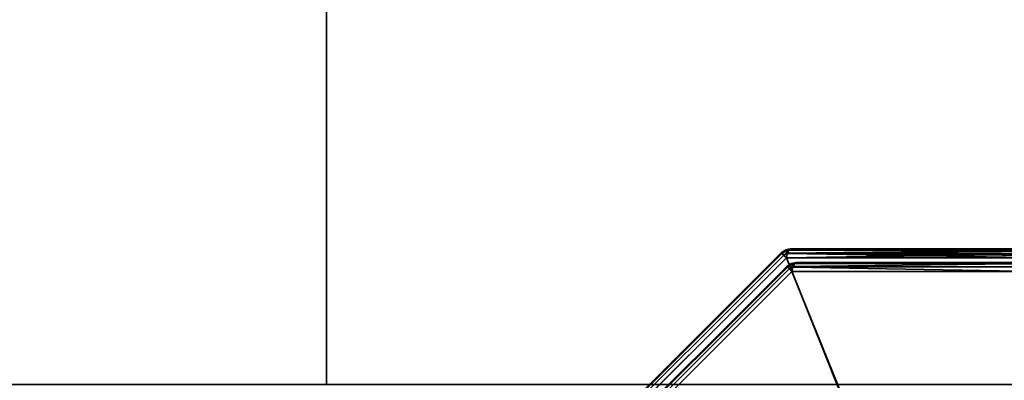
# Model space of a CAD drawing. Header units: millimetres. Extents: x -603 to 3703, y -115 to 249.
# Tile 476 of 656: x 969 to 1020, y -13 to 6. Entities that reach past the tile are written whole.
import ezdxf

# ---------------------------------------------------------------- set-up
doc = ezdxf.new("R2010")
doc.units = ezdxf.units.MM
doc.layers.add('152', color=7, linetype='Continuous', true_color=0xffffff)

# ---------------------------------------------------------------- blocks, each defined once
blk = doc.blocks.new('UG_SURFACE_002')
at = {"layer": '152', "color": 252, "linetype": 'Continuous', "lineweight": 35}
for points in [[(835, -13.4, -8.75), (835, 230.4, -8.75), (985, 230.4, -8.75), (985, -13.4, -8.75)], [(2165, -13.4, 2212.25), (2165, 230.4, 2212.25), (835, 230.4, 2212.25), (835, -13.4, 2212.25)], [(985, -13.4, -8.75), (985, 230.4, -8.75), (985, 230.4, 2062.25), (985, -13.4, 2062.25)], [(985, -13.4, 2062.25), (985, 230.4, 2062.25), (2015, 230.4, 2062.25), (2015, -13.4, 2062.25)]]:
    blk.add_3dface(points, dxfattribs=at)
blk = doc.blocks.new('UG_SURFACE_159')
at = {"layer": '152', "color": 252, "linetype": 'Continuous', "lineweight": 35}
for points in [[(998.596, -16.637, 1161.986), (1008.637, -6.596, 1161.986), (1008.605, -6.564, 1161.739), (998.564, -16.605, 1161.739)], [(1008.637, -6.596, 1014.514), (998.596, -16.637, 1014.514), (998.564, -16.605, 1014.761), (1008.605, -6.564, 1014.761)], [(1008.605, -6.564, 1161.739), (1008.605, -6.564, 1014.761), (998.564, -16.605, 1014.761), (998.564, -16.605, 1161.739)], [(1008.637, -6.596, 1161.987), (1008.637, -6.596, 1161.986), (998.596, -16.637, 1161.986), (998.596, -16.637, 1161.987)], [(998.596, -16.637, 1161.987), (998.688, -16.729, 1162.201), (1008.729, -6.688, 1162.201), (1008.637, -6.596, 1161.987)], [(1008.637, -6.596, 1014.513), (1008.729, -6.688, 1014.299), (998.688, -16.729, 1014.299), (998.596, -16.637, 1014.513)], [(998.596, -16.637, 1014.513), (998.596, -16.637, 1014.514), (1008.637, -6.596, 1014.514), (1008.637, -6.596, 1014.513)], [(1008.832, -6.413, 1161.739), (1008.605, -6.564, 1161.739), (1008.637, -6.596, 1161.986), (1008.851, -6.454, 1161.987)], [(1008.832, -6.413, 1161.739), (1008.832, -6.413, 1014.761), (1008.605, -6.564, 1014.761), (1008.605, -6.564, 1161.739)], [(1008.851, -6.454, 1014.513), (1008.637, -6.596, 1014.514), (1008.605, -6.564, 1014.761), (1008.832, -6.413, 1014.761)], [(1008.901, -6.575, 1162.204), (1008.851, -6.454, 1161.987), (1008.637, -6.596, 1161.987), (1008.729, -6.688, 1162.201)], [(1008.637, -6.596, 1161.986), (1008.637, -6.596, 1161.987), (1008.851, -6.454, 1161.987)], [(1008.851, -6.454, 1014.513), (1008.637, -6.596, 1014.513), (1008.637, -6.596, 1014.514)], [(1008.729, -6.688, 1014.299), (1008.637, -6.596, 1014.513), (1008.851, -6.454, 1014.513), (1008.901, -6.575, 1014.296)], [(1008.729, -6.688, 1162.201), (1008.73, -6.689, 1162.204), (1008.901, -6.575, 1162.204)], [(1008.901, -6.575, 1014.296), (1008.73, -6.689, 1014.296), (1008.729, -6.688, 1014.299)], [(1008.916, -6.6, 1162.229), (1008.901, -6.575, 1162.204), (1008.73, -6.689, 1162.204)], [(1008.73, -6.689, 1014.296), (1008.901, -6.575, 1014.296), (1008.916, -6.6, 1014.271)], [(1008.73, -6.689, 1162.204), (1008.868, -6.827, 1162.357), (1008.916, -6.6, 1162.229)], [(1008.916, -6.6, 1014.271), (1008.868, -6.827, 1014.143), (1008.73, -6.689, 1014.296)], [(1008.851, -6.454, 1161.987), (1008.834, -6.412, 1161.739), (1008.832, -6.413, 1161.739)], [(1008.834, -6.412, 1014.761), (1008.832, -6.413, 1014.761), (1008.832, -6.413, 1161.739), (1008.834, -6.412, 1161.739)], [(1008.832, -6.413, 1014.761), (1008.834, -6.412, 1014.761), (1008.851, -6.454, 1014.513)], [(1009.007, -6.414, 1161.987), (1009.1, -6.359, 1161.739), (1008.834, -6.412, 1161.739)], [(1008.834, -6.412, 1161.739), (1009.1, -6.359, 1161.739), (1009.1, -6.359, 1014.761), (1008.834, -6.412, 1014.761)], [(1008.834, -6.412, 1014.761), (1009.1, -6.359, 1014.761), (1009.007, -6.414, 1014.513)], [(1008.834, -6.412, 1161.739), (1008.851, -6.454, 1161.987), (1009.007, -6.414, 1161.987)], [(1009.007, -6.414, 1014.513), (1008.851, -6.454, 1014.513), (1008.834, -6.412, 1014.761)], [(1009.001, -6.417, 1162.001), (1009.007, -6.414, 1161.987), (1008.851, -6.454, 1161.987)], [(1008.851, -6.454, 1014.513), (1009.007, -6.414, 1014.513), (1009.001, -6.417, 1014.499)], [(1008.926, -6.57, 1162.202), (1009.001, -6.417, 1162.001), (1008.851, -6.454, 1161.987)], [(1008.851, -6.454, 1014.513), (1009.001, -6.417, 1014.499), (1008.926, -6.57, 1014.298)], [(1008.851, -6.454, 1161.987), (1008.901, -6.575, 1162.204), (1008.926, -6.57, 1162.202)], [(1008.926, -6.57, 1014.298), (1008.901, -6.575, 1014.296), (1008.851, -6.454, 1014.513)], [(1008.868, -6.827, 1014.143), (1008.916, -6.6, 1014.271), (1022.278, -6.59, 1009.266)], [(1022.278, -6.59, 1009.266), (1022.294, -6.627, 1009.212), (1008.868, -6.827, 1014.143)], [(1008.916, -6.6, 1162.229), (1008.868, -6.827, 1162.357), (1022.332, -6.827, 1167.419)], [(1022.294, -6.627, 1009.212), (1022.332, -6.827, 1009.081), (1008.868, -6.827, 1014.143)], [(1008.919, -6.582, 1162.219), (1008.926, -6.57, 1162.202), (1008.901, -6.575, 1162.204)], [(1008.901, -6.575, 1014.296), (1008.926, -6.57, 1014.298), (1008.919, -6.582, 1014.281)], [(1008.901, -6.575, 1162.204), (1008.916, -6.6, 1162.229), (1008.919, -6.582, 1162.219)], [(1008.919, -6.582, 1014.281), (1008.916, -6.6, 1014.271), (1008.901, -6.575, 1014.296)], [(1022.276, -6.594, 1167.228), (1008.919, -6.582, 1162.219), (1008.916, -6.6, 1162.229)], [(1008.916, -6.6, 1014.271), (1008.919, -6.582, 1014.281), (1022.278, -6.59, 1009.266)], [(1008.916, -6.6, 1162.229), (1022.31, -6.693, 1167.343), (1022.276, -6.594, 1167.228)], [(1008.916, -6.6, 1162.229), (1022.332, -6.827, 1167.419), (1022.31, -6.693, 1167.343)], [(1008.919, -6.582, 1014.281), (1008.926, -6.57, 1014.298), (1022.198, -6.424, 1009.54)], [(1022.198, -6.424, 1009.54), (1022.21, -6.432, 1009.499), (1008.919, -6.582, 1014.281)], [(1022.21, -6.432, 1009.499), (1022.278, -6.59, 1009.266), (1008.919, -6.582, 1014.281)], [(1008.926, -6.57, 1162.202), (1008.919, -6.582, 1162.219), (1022.276, -6.594, 1167.228)], [(1022.196, -6.433, 1166.955), (1009.001, -6.417, 1162.001), (1008.926, -6.57, 1162.202)], [(1008.926, -6.57, 1014.298), (1009.001, -6.417, 1014.499), (1022.198, -6.424, 1009.54)], [(1008.926, -6.57, 1162.202), (1022.236, -6.475, 1167.09), (1022.196, -6.433, 1166.955)], [(1008.926, -6.57, 1162.202), (1022.276, -6.594, 1167.228), (1022.236, -6.475, 1167.09)], [(1009.001, -6.417, 1014.499), (1009.007, -6.414, 1014.513), (1022.1, -6.359, 1009.873)], [(1022.1, -6.359, 1009.873), (1022.198, -6.424, 1009.54), (1009.001, -6.417, 1014.499)], [(1009.007, -6.414, 1161.987), (1009.001, -6.417, 1162.001), (1022.196, -6.433, 1166.955)], [(1009.007, -6.414, 1161.987), (1022.131, -6.364, 1166.732), (1022.1, -6.359, 1166.627)], [(1022.1, -6.359, 1166.627), (1009.1, -6.359, 1161.739), (1009.007, -6.414, 1161.987)], [(1009.007, -6.414, 1014.513), (1009.1, -6.359, 1014.761), (1022.1, -6.359, 1009.873)], [(1009.007, -6.414, 1161.987), (1022.196, -6.433, 1166.955), (1022.131, -6.364, 1166.732)], [(1022.1, -6.359, 1166.627), (1022.1, -6.359, 1009.873), (1009.1, -6.359, 1014.761), (1009.1, -6.359, 1161.739)], [(1008.73, -6.689, 1162.204), (1008.729, -6.688, 1162.201), (998.688, -16.729, 1162.201), (998.689, -16.73, 1162.204)], [(998.689, -16.73, 1014.296), (998.688, -16.729, 1014.299), (1008.729, -6.688, 1014.299), (1008.73, -6.689, 1014.296)], [(998.689, -16.73, 1162.204), (998.827, -16.868, 1162.357), (1008.868, -6.827, 1162.357), (1008.73, -6.689, 1162.204)], [(1008.73, -6.689, 1014.296), (1008.868, -6.827, 1014.143), (998.827, -16.868, 1014.143), (998.689, -16.73, 1014.296)], [(1008.868, -6.827, 1162.357), (998.827, -16.868, 1162.357), (998.827, -30.332, 1167.419), (1018.252, -30.332, 1174.723)], [(1018.252, -30.332, 1001.777), (998.827, -30.332, 1009.081), (998.827, -16.868, 1014.143), (1008.868, -6.827, 1014.143)], [(1018.252, -30.332, 1174.723), (1022.332, -26.252, 1174.723), (1022.332, -6.827, 1167.419), (1008.868, -6.827, 1162.357)], [(1008.868, -6.827, 1014.143), (1022.332, -6.827, 1009.081), (1022.332, -26.252, 1001.777), (1018.252, -30.332, 1001.777)], [(1009.122, -7.113, 1015.182), (1009.122, -7.113, 1161.318), (1008.895, -7.264, 1161.318), (1008.895, -7.264, 1015.182)], [(1009.141, -7.154, 1014.933), (1009.122, -7.113, 1015.182), (1008.895, -7.264, 1015.182), (1008.927, -7.296, 1014.935)], [(1009.141, -7.154, 1161.567), (1008.927, -7.296, 1161.565), (1008.895, -7.264, 1161.318), (1009.122, -7.113, 1161.318)], [(1009.191, -7.275, 1014.717), (1009.141, -7.154, 1014.933), (1008.927, -7.296, 1014.933), (1009.019, -7.388, 1014.72)], [(1008.927, -7.296, 1014.935), (1008.927, -7.296, 1014.933), (1009.141, -7.154, 1014.933)], [(1009.141, -7.154, 1161.567), (1008.927, -7.296, 1161.567), (1008.927, -7.296, 1161.565)], [(1009.019, -7.388, 1161.78), (1008.927, -7.296, 1161.567), (1009.141, -7.154, 1161.567), (1009.191, -7.275, 1161.783)], [(1009.123, -7.112, 1161.318), (1009.122, -7.113, 1161.318), (1009.122, -7.113, 1015.182), (1009.123, -7.112, 1015.182)], [(1009.141, -7.154, 1014.933), (1009.123, -7.112, 1015.182), (1009.122, -7.113, 1015.182)], [(1009.122, -7.113, 1161.318), (1009.123, -7.112, 1161.318), (1009.141, -7.154, 1161.567)], [(1009.123, -7.112, 1015.182), (1009.39, -7.059, 1015.182), (1009.39, -7.059, 1161.318), (1009.123, -7.112, 1161.318)], [(1009.297, -7.114, 1014.934), (1009.39, -7.059, 1015.182), (1009.123, -7.112, 1015.182)], [(1009.123, -7.112, 1161.318), (1009.39, -7.059, 1161.318), (1009.297, -7.114, 1161.566)], [(1009.123, -7.112, 1015.182), (1009.141, -7.154, 1014.933), (1009.297, -7.114, 1014.934)], [(1009.297, -7.114, 1161.566), (1009.141, -7.154, 1161.567), (1009.123, -7.112, 1161.318)], [(1009.291, -7.117, 1014.92), (1009.297, -7.114, 1014.934), (1009.141, -7.154, 1014.933)], [(1009.141, -7.154, 1161.567), (1009.297, -7.114, 1161.566), (1009.291, -7.117, 1161.58)], [(1009.216, -7.27, 1014.719), (1009.291, -7.117, 1014.92), (1009.141, -7.154, 1014.933)], [(1009.141, -7.154, 1161.567), (1009.291, -7.117, 1161.58), (1009.216, -7.27, 1161.782)], [(1009.141, -7.154, 1014.933), (1009.191, -7.275, 1014.717), (1009.216, -7.27, 1014.719)], [(1009.216, -7.27, 1161.782), (1009.191, -7.275, 1161.783), (1009.141, -7.154, 1161.567)], [(1022.002, -7.117, 1166.359), (1021.92, -7.282, 1166.577), (1009.21, -7.282, 1161.798), (1009.216, -7.27, 1161.782)], [(1009.216, -7.27, 1161.782), (1009.291, -7.117, 1161.58), (1022.002, -7.117, 1166.359)], [(1021.92, -7.282, 1009.923), (1022.002, -7.117, 1010.141), (1009.291, -7.117, 1014.92), (1009.216, -7.27, 1014.719)], [(1022.1, -7.059, 1166.097), (1022.002, -7.117, 1166.359), (1009.291, -7.117, 1161.58), (1009.297, -7.114, 1161.566)], [(1009.297, -7.114, 1014.934), (1009.291, -7.117, 1014.92), (1022.002, -7.117, 1010.141)], [(1009.297, -7.114, 1161.566), (1009.39, -7.059, 1161.318), (1022.1, -7.059, 1166.097)], [(1022.002, -7.117, 1010.141), (1022.1, -7.059, 1010.403), (1009.39, -7.059, 1015.182), (1009.297, -7.114, 1014.934)], [(1022.1, -7.059, 1166.097), (1009.39, -7.059, 1161.318), (1009.39, -7.059, 1015.182), (1022.1, -7.059, 1010.403)], [(999.296, -16.927, 1014.935), (1008.927, -7.296, 1014.935), (1008.895, -7.264, 1015.182), (999.264, -16.895, 1015.182)], [(1008.895, -7.264, 1161.318), (999.264, -16.895, 1161.318), (999.264, -16.895, 1015.182), (1008.895, -7.264, 1015.182)], [(1008.927, -7.296, 1161.565), (999.296, -16.927, 1161.565), (999.264, -16.895, 1161.318), (1008.895, -7.264, 1161.318)], [(1008.927, -7.296, 1014.933), (1008.927, -7.296, 1014.935), (999.296, -16.927, 1014.935), (999.296, -16.927, 1014.933)], [(999.296, -16.927, 1014.933), (999.388, -17.019, 1014.72), (1009.019, -7.388, 1014.72), (1008.927, -7.296, 1014.933)], [(1008.927, -7.296, 1161.567), (1009.019, -7.388, 1161.78), (999.388, -17.019, 1161.78), (999.296, -16.927, 1161.567)], [(999.296, -16.927, 1161.567), (999.296, -16.927, 1161.565), (1008.927, -7.296, 1161.565), (1008.927, -7.296, 1161.567)], [(1009.02, -7.389, 1014.717), (1009.019, -7.388, 1014.72), (999.388, -17.019, 1014.72), (999.389, -17.02, 1014.717)], [(999.389, -17.02, 1161.783), (999.388, -17.019, 1161.78), (1009.019, -7.388, 1161.78), (1009.02, -7.389, 1161.783)], [(999.389, -17.02, 1014.717), (999.527, -17.157, 1014.564), (1009.157, -7.527, 1014.564), (1009.02, -7.389, 1014.717)], [(1009.02, -7.389, 1161.783), (1009.157, -7.527, 1161.936), (999.527, -17.157, 1161.936), (999.389, -17.02, 1161.783)], [(1018.485, -30.565, 1174.105), (999.527, -29.868, 1166.715), (999.527, -17.157, 1161.936), (1009.157, -7.527, 1161.936)], [(1022.565, -26.485, 1002.395), (1021.868, -7.527, 1009.785), (1009.157, -7.527, 1014.564), (999.527, -17.157, 1014.564)], [(1009.019, -7.388, 1014.72), (1009.02, -7.389, 1014.717), (1009.191, -7.275, 1014.717)], [(1009.191, -7.275, 1161.783), (1009.02, -7.389, 1161.783), (1009.019, -7.388, 1161.78)], [(1009.206, -7.3, 1014.692), (1009.191, -7.275, 1014.717), (1009.02, -7.389, 1014.717)], [(1009.02, -7.389, 1161.783), (1009.191, -7.275, 1161.783), (1009.206, -7.3, 1161.808)], [(1009.02, -7.389, 1014.717), (1009.157, -7.527, 1014.564), (1009.206, -7.3, 1014.692)], [(1009.206, -7.3, 1161.808), (1009.157, -7.527, 1161.936), (1009.02, -7.389, 1161.783)], [(1021.92, -7.282, 1166.577), (1021.868, -7.527, 1166.715), (1009.157, -7.527, 1161.936), (1009.206, -7.3, 1161.808)], [(1009.206, -7.3, 1014.692), (1009.157, -7.527, 1014.564), (1021.868, -7.527, 1009.785)], [(1009.157, -7.527, 1161.936), (1021.868, -7.527, 1166.715), (1022.565, -26.485, 1174.105), (1018.485, -30.565, 1174.105)], [(1009.21, -7.282, 1014.702), (1009.216, -7.27, 1014.719), (1009.191, -7.275, 1014.717)], [(1009.191, -7.275, 1161.783), (1009.216, -7.27, 1161.782), (1009.21, -7.282, 1161.798)], [(1009.191, -7.275, 1014.717), (1009.206, -7.3, 1014.692), (1009.21, -7.282, 1014.702)], [(1009.21, -7.282, 1161.798), (1009.206, -7.3, 1161.808), (1009.191, -7.275, 1161.783)], [(1009.206, -7.3, 1161.808), (1009.21, -7.282, 1161.798), (1021.92, -7.282, 1166.577)], [(1021.868, -7.527, 1009.785), (1021.92, -7.282, 1009.923), (1009.21, -7.282, 1014.702), (1009.206, -7.3, 1014.692)], [(1009.216, -7.27, 1014.719), (1009.21, -7.282, 1014.702), (1021.92, -7.282, 1009.923)]]:
    blk.add_3dface(points, dxfattribs=at)
blk = doc.blocks.new('UG_SURFACE_160')
at = {"layer": '152', "color": 252, "linetype": 'Continuous', "lineweight": 35}
for points in [[(998.596, -16.637, 1651.986), (1008.637, -6.596, 1651.986), (1008.605, -6.564, 1651.739), (998.564, -16.605, 1651.739)], [(1008.637, -6.596, 1504.514), (998.596, -16.637, 1504.514), (998.564, -16.605, 1504.761), (1008.605, -6.564, 1504.761)], [(1008.605, -6.564, 1651.739), (1008.605, -6.564, 1504.761), (998.564, -16.605, 1504.761), (998.564, -16.605, 1651.739)], [(1008.637, -6.596, 1651.987), (1008.637, -6.596, 1651.986), (998.596, -16.637, 1651.986), (998.596, -16.637, 1651.987)], [(998.596, -16.637, 1651.987), (998.688, -16.729, 1652.201), (1008.729, -6.688, 1652.201), (1008.637, -6.596, 1651.987)], [(1008.637, -6.596, 1504.513), (1008.729, -6.688, 1504.299), (998.688, -16.729, 1504.299), (998.596, -16.637, 1504.513)], [(998.596, -16.637, 1504.513), (998.596, -16.637, 1504.514), (1008.637, -6.596, 1504.514), (1008.637, -6.596, 1504.513)], [(1008.832, -6.413, 1651.739), (1008.605, -6.564, 1651.739), (1008.637, -6.596, 1651.986), (1008.851, -6.454, 1651.987)], [(1008.832, -6.413, 1651.739), (1008.832, -6.413, 1504.761), (1008.605, -6.564, 1504.761), (1008.605, -6.564, 1651.739)], [(1008.851, -6.454, 1504.513), (1008.637, -6.596, 1504.514), (1008.605, -6.564, 1504.761), (1008.832, -6.413, 1504.761)], [(1008.901, -6.575, 1652.204), (1008.851, -6.454, 1651.987), (1008.637, -6.596, 1651.987), (1008.729, -6.688, 1652.201)], [(1008.637, -6.596, 1651.986), (1008.637, -6.596, 1651.987), (1008.851, -6.454, 1651.987)], [(1008.851, -6.454, 1504.513), (1008.637, -6.596, 1504.513), (1008.637, -6.596, 1504.514)], [(1008.729, -6.688, 1504.299), (1008.637, -6.596, 1504.513), (1008.851, -6.454, 1504.513), (1008.901, -6.575, 1504.296)], [(1008.729, -6.688, 1652.201), (1008.73, -6.689, 1652.204), (1008.901, -6.575, 1652.204)], [(1008.901, -6.575, 1504.296), (1008.73, -6.689, 1504.296), (1008.729, -6.688, 1504.299)], [(1008.916, -6.6, 1652.228), (1008.901, -6.575, 1652.204), (1008.73, -6.689, 1652.204)], [(1008.73, -6.689, 1504.296), (1008.901, -6.575, 1504.296), (1008.916, -6.6, 1504.272)], [(1008.73, -6.689, 1652.204), (1008.868, -6.827, 1652.357), (1008.916, -6.6, 1652.228)], [(1008.916, -6.6, 1504.272), (1008.868, -6.827, 1504.143), (1008.73, -6.689, 1504.296)], [(1008.851, -6.454, 1651.987), (1008.834, -6.412, 1651.739), (1008.832, -6.413, 1651.739)], [(1008.834, -6.412, 1504.761), (1008.832, -6.413, 1504.761), (1008.832, -6.413, 1651.739), (1008.834, -6.412, 1651.739)], [(1008.832, -6.413, 1504.761), (1008.834, -6.412, 1504.761), (1008.851, -6.454, 1504.513)], [(1009.007, -6.414, 1651.987), (1009.1, -6.359, 1651.739), (1008.834, -6.412, 1651.739)], [(1008.834, -6.412, 1651.739), (1009.1, -6.359, 1651.739), (1009.1, -6.359, 1504.761), (1008.834, -6.412, 1504.761)], [(1008.834, -6.412, 1504.761), (1009.1, -6.359, 1504.761), (1009.007, -6.414, 1504.513)], [(1008.834, -6.412, 1651.739), (1008.851, -6.454, 1651.987), (1009.007, -6.414, 1651.987)], [(1009.007, -6.414, 1504.513), (1008.851, -6.454, 1504.513), (1008.834, -6.412, 1504.761)], [(1009.001, -6.417, 1652.001), (1009.007, -6.414, 1651.987), (1008.851, -6.454, 1651.987)], [(1008.851, -6.454, 1504.513), (1009.007, -6.414, 1504.513), (1009.001, -6.417, 1504.499)], [(1008.926, -6.57, 1652.202), (1009.001, -6.417, 1652.001), (1008.851, -6.454, 1651.987)], [(1008.851, -6.454, 1504.513), (1009.001, -6.417, 1504.499), (1008.926, -6.57, 1504.298)], [(1008.851, -6.454, 1651.987), (1008.901, -6.575, 1652.204), (1008.926, -6.57, 1652.202)], [(1008.926, -6.57, 1504.298), (1008.901, -6.575, 1504.296), (1008.851, -6.454, 1504.513)], [(1008.868, -6.827, 1504.143), (1008.916, -6.6, 1504.272), (1022.278, -6.59, 1499.266)], [(1022.278, -6.59, 1499.266), (1022.294, -6.627, 1499.212), (1008.868, -6.827, 1504.143)], [(1008.916, -6.6, 1652.228), (1008.868, -6.827, 1652.357), (1022.332, -6.827, 1657.419)], [(1022.294, -6.627, 1499.212), (1022.332, -6.827, 1499.081), (1008.868, -6.827, 1504.143)], [(1008.919, -6.582, 1652.219), (1008.926, -6.57, 1652.202), (1008.901, -6.575, 1652.204)], [(1008.901, -6.575, 1504.296), (1008.926, -6.57, 1504.298), (1008.919, -6.582, 1504.281)], [(1008.901, -6.575, 1652.204), (1008.916, -6.6, 1652.228), (1008.919, -6.582, 1652.219)], [(1008.919, -6.582, 1504.281), (1008.916, -6.6, 1504.272), (1008.901, -6.575, 1504.296)], [(1022.276, -6.594, 1657.228), (1008.919, -6.582, 1652.219), (1008.916, -6.6, 1652.228)], [(1008.916, -6.6, 1504.272), (1008.919, -6.582, 1504.281), (1022.278, -6.59, 1499.266)], [(1008.916, -6.6, 1652.228), (1022.31, -6.693, 1657.343), (1022.276, -6.594, 1657.228)], [(1008.916, -6.6, 1652.228), (1022.332, -6.827, 1657.419), (1022.31, -6.693, 1657.343)], [(1008.919, -6.582, 1504.281), (1008.926, -6.57, 1504.298), (1022.198, -6.424, 1499.54)], [(1022.198, -6.424, 1499.54), (1022.21, -6.432, 1499.498), (1008.919, -6.582, 1504.281)], [(1022.21, -6.432, 1499.498), (1022.278, -6.59, 1499.266), (1008.919, -6.582, 1504.281)], [(1008.926, -6.57, 1652.202), (1008.919, -6.582, 1652.219), (1022.276, -6.594, 1657.228)], [(1022.196, -6.433, 1656.955), (1009.001, -6.417, 1652.001), (1008.926, -6.57, 1652.202)], [(1008.926, -6.57, 1504.298), (1009.001, -6.417, 1504.499), (1022.198, -6.424, 1499.54)], [(1008.926, -6.57, 1652.202), (1022.236, -6.475, 1657.09), (1022.196, -6.433, 1656.955)], [(1008.926, -6.57, 1652.202), (1022.276, -6.594, 1657.228), (1022.236, -6.475, 1657.09)], [(1009.001, -6.417, 1504.499), (1009.007, -6.414, 1504.513), (1022.1, -6.359, 1499.873)], [(1022.1, -6.359, 1499.873), (1022.198, -6.424, 1499.54), (1009.001, -6.417, 1504.499)], [(1009.007, -6.414, 1651.987), (1009.001, -6.417, 1652.001), (1022.196, -6.433, 1656.955)], [(1009.007, -6.414, 1651.987), (1022.131, -6.364, 1656.732), (1022.1, -6.359, 1656.627)], [(1022.1, -6.359, 1656.627), (1009.1, -6.359, 1651.739), (1009.007, -6.414, 1651.987)], [(1009.007, -6.414, 1504.513), (1009.1, -6.359, 1504.761), (1022.1, -6.359, 1499.873)], [(1009.007, -6.414, 1651.987), (1022.196, -6.433, 1656.955), (1022.131, -6.364, 1656.732)], [(1022.1, -6.359, 1656.627), (1022.1, -6.359, 1499.873), (1009.1, -6.359, 1504.761), (1009.1, -6.359, 1651.739)], [(1008.73, -6.689, 1652.204), (1008.729, -6.688, 1652.201), (998.688, -16.729, 1652.201), (998.689, -16.73, 1652.204)], [(998.689, -16.73, 1504.296), (998.688, -16.729, 1504.299), (1008.729, -6.688, 1504.299), (1008.73, -6.689, 1504.296)], [(998.689, -16.73, 1652.204), (998.827, -16.868, 1652.357), (1008.868, -6.827, 1652.357), (1008.73, -6.689, 1652.204)], [(1008.73, -6.689, 1504.296), (1008.868, -6.827, 1504.143), (998.827, -16.868, 1504.143), (998.689, -16.73, 1504.296)], [(1008.868, -6.827, 1652.357), (998.827, -16.868, 1652.357), (998.827, -30.332, 1657.419), (1018.252, -30.332, 1664.723)], [(1018.252, -30.332, 1491.777), (998.827, -30.332, 1499.081), (998.827, -16.868, 1504.143), (1008.868, -6.827, 1504.143)], [(1018.252, -30.332, 1664.723), (1022.332, -26.252, 1664.723), (1022.332, -6.827, 1657.419), (1008.868, -6.827, 1652.357)], [(1008.868, -6.827, 1504.143), (1022.332, -6.827, 1499.081), (1022.332, -26.252, 1491.777), (1018.252, -30.332, 1491.777)], [(1009.122, -7.113, 1505.182), (1009.122, -7.113, 1651.318), (1008.895, -7.264, 1651.318), (1008.895, -7.264, 1505.182)], [(1009.141, -7.154, 1504.933), (1009.122, -7.113, 1505.182), (1008.895, -7.264, 1505.182), (1008.927, -7.296, 1504.935)], [(1009.141, -7.154, 1651.567), (1008.927, -7.296, 1651.565), (1008.895, -7.264, 1651.318), (1009.122, -7.113, 1651.318)], [(1009.191, -7.275, 1504.717), (1009.141, -7.154, 1504.933), (1008.927, -7.296, 1504.933), (1009.019, -7.388, 1504.72)], [(1008.927, -7.296, 1504.935), (1008.927, -7.296, 1504.933), (1009.141, -7.154, 1504.933)], [(1009.141, -7.154, 1651.567), (1008.927, -7.296, 1651.567), (1008.927, -7.296, 1651.565)], [(1009.019, -7.388, 1651.78), (1008.927, -7.296, 1651.567), (1009.141, -7.154, 1651.567), (1009.191, -7.275, 1651.783)], [(1009.123, -7.112, 1651.318), (1009.122, -7.113, 1651.318), (1009.122, -7.113, 1505.182), (1009.123, -7.112, 1505.182)], [(1009.141, -7.154, 1504.933), (1009.123, -7.112, 1505.182), (1009.122, -7.113, 1505.182)], [(1009.122, -7.113, 1651.318), (1009.123, -7.112, 1651.318), (1009.141, -7.154, 1651.567)], [(1009.123, -7.112, 1505.182), (1009.39, -7.059, 1505.182), (1009.39, -7.059, 1651.318), (1009.123, -7.112, 1651.318)], [(1009.297, -7.114, 1504.934), (1009.39, -7.059, 1505.182), (1009.123, -7.112, 1505.182)], [(1009.123, -7.112, 1651.318), (1009.39, -7.059, 1651.318), (1009.297, -7.114, 1651.567)], [(1009.123, -7.112, 1505.182), (1009.141, -7.154, 1504.933), (1009.297, -7.114, 1504.934)], [(1009.297, -7.114, 1651.567), (1009.141, -7.154, 1651.567), (1009.123, -7.112, 1651.318)], [(1009.291, -7.117, 1504.92), (1009.297, -7.114, 1504.934), (1009.141, -7.154, 1504.933)], [(1009.141, -7.154, 1651.567), (1009.297, -7.114, 1651.567), (1009.291, -7.117, 1651.58)], [(1009.216, -7.27, 1504.719), (1009.291, -7.117, 1504.92), (1009.141, -7.154, 1504.933)], [(1009.141, -7.154, 1651.567), (1009.291, -7.117, 1651.58), (1009.216, -7.27, 1651.782)], [(1009.141, -7.154, 1504.933), (1009.191, -7.275, 1504.717), (1009.216, -7.27, 1504.719)], [(1009.216, -7.27, 1651.782), (1009.191, -7.275, 1651.783), (1009.141, -7.154, 1651.567)], [(1022.002, -7.117, 1656.359), (1021.92, -7.282, 1656.577), (1009.21, -7.282, 1651.798), (1009.216, -7.27, 1651.782)], [(1009.216, -7.27, 1651.782), (1009.291, -7.117, 1651.58), (1022.002, -7.117, 1656.359)], [(1021.92, -7.282, 1499.923), (1022.002, -7.117, 1500.141), (1009.291, -7.117, 1504.92), (1009.216, -7.27, 1504.719)], [(1022.1, -7.059, 1656.097), (1022.002, -7.117, 1656.359), (1009.291, -7.117, 1651.58), (1009.297, -7.114, 1651.567)], [(1009.297, -7.114, 1504.934), (1009.291, -7.117, 1504.92), (1022.002, -7.117, 1500.141)], [(1009.297, -7.114, 1651.567), (1009.39, -7.059, 1651.318), (1022.1, -7.059, 1656.097)], [(1022.002, -7.117, 1500.141), (1022.1, -7.059, 1500.403), (1009.39, -7.059, 1505.182), (1009.297, -7.114, 1504.934)], [(1022.1, -7.059, 1656.097), (1009.39, -7.059, 1651.318), (1009.39, -7.059, 1505.182), (1022.1, -7.059, 1500.403)], [(999.296, -16.927, 1504.935), (1008.927, -7.296, 1504.935), (1008.895, -7.264, 1505.182), (999.264, -16.895, 1505.182)], [(1008.895, -7.264, 1651.318), (999.264, -16.895, 1651.318), (999.264, -16.895, 1505.182), (1008.895, -7.264, 1505.182)], [(1008.927, -7.296, 1651.565), (999.296, -16.927, 1651.565), (999.264, -16.895, 1651.318), (1008.895, -7.264, 1651.318)], [(1008.927, -7.296, 1504.933), (1008.927, -7.296, 1504.935), (999.296, -16.927, 1504.935), (999.296, -16.927, 1504.933)], [(999.296, -16.927, 1504.933), (999.388, -17.019, 1504.72), (1009.019, -7.388, 1504.72), (1008.927, -7.296, 1504.933)], [(1008.927, -7.296, 1651.567), (1009.019, -7.388, 1651.78), (999.388, -17.019, 1651.78), (999.296, -16.927, 1651.567)], [(999.296, -16.927, 1651.567), (999.296, -16.927, 1651.565), (1008.927, -7.296, 1651.565), (1008.927, -7.296, 1651.567)], [(1009.02, -7.389, 1504.717), (1009.019, -7.388, 1504.72), (999.388, -17.019, 1504.72), (999.389, -17.02, 1504.717)], [(999.389, -17.02, 1651.783), (999.388, -17.019, 1651.78), (1009.019, -7.388, 1651.78), (1009.02, -7.389, 1651.783)], [(999.389, -17.02, 1504.717), (999.527, -17.157, 1504.564), (1009.157, -7.527, 1504.564), (1009.02, -7.389, 1504.717)], [(1009.02, -7.389, 1651.783), (1009.157, -7.527, 1651.936), (999.527, -17.157, 1651.936), (999.389, -17.02, 1651.783)], [(1018.485, -30.565, 1664.105), (999.527, -29.868, 1656.715), (999.527, -17.157, 1651.936), (1009.157, -7.527, 1651.936)], [(1022.565, -26.485, 1492.395), (1021.868, -7.527, 1499.785), (1009.157, -7.527, 1504.564), (999.527, -17.157, 1504.564)], [(1009.019, -7.388, 1504.72), (1009.02, -7.389, 1504.717), (1009.191, -7.275, 1504.717)], [(1009.191, -7.275, 1651.783), (1009.02, -7.389, 1651.783), (1009.019, -7.388, 1651.78)], [(1009.206, -7.3, 1504.692), (1009.191, -7.275, 1504.717), (1009.02, -7.389, 1504.717)], [(1009.02, -7.389, 1651.783), (1009.191, -7.275, 1651.783), (1009.206, -7.3, 1651.808)], [(1009.02, -7.389, 1504.717), (1009.157, -7.527, 1504.564), (1009.206, -7.3, 1504.692)], [(1009.206, -7.3, 1651.808), (1009.157, -7.527, 1651.936), (1009.02, -7.389, 1651.783)], [(1021.92, -7.282, 1656.577), (1021.868, -7.527, 1656.715), (1009.157, -7.527, 1651.936), (1009.206, -7.3, 1651.808)], [(1009.206, -7.3, 1504.692), (1009.157, -7.527, 1504.564), (1021.868, -7.527, 1499.785)], [(1009.157, -7.527, 1651.936), (1021.868, -7.527, 1656.715), (1022.565, -26.485, 1664.105), (1018.485, -30.565, 1664.105)], [(1009.21, -7.282, 1504.702), (1009.216, -7.27, 1504.719), (1009.191, -7.275, 1504.717)], [(1009.191, -7.275, 1651.783), (1009.216, -7.27, 1651.782), (1009.21, -7.282, 1651.798)], [(1009.191, -7.275, 1504.717), (1009.206, -7.3, 1504.692), (1009.21, -7.282, 1504.702)], [(1009.21, -7.282, 1651.798), (1009.206, -7.3, 1651.808), (1009.191, -7.275, 1651.783)], [(1009.206, -7.3, 1651.808), (1009.21, -7.282, 1651.798), (1021.92, -7.282, 1656.577)], [(1021.868, -7.527, 1499.785), (1021.92, -7.282, 1499.923), (1009.21, -7.282, 1504.702), (1009.206, -7.3, 1504.692)], [(1009.216, -7.27, 1504.719), (1009.21, -7.282, 1504.702), (1021.92, -7.282, 1499.923)]]:
    blk.add_3dface(points, dxfattribs=at)

msp = doc.modelspace()

# ---------------------------------------------------------------- linework, layer by layer
at = {"layer": '152', "color": 251, "linetype": 'Continuous', "lineweight": -3, "true_color": 0x636466}
for p, q in [((985, 230.4, 2062.25), (985, -13.4, 2062.25)), ((985, 230.4, -8.75), (985, -13.4, -8.75)), ((985, 230.4, 2062.25), (985, -13.4, 2062.25)), ((1008.605, -6.564, 1161.739), (998.564, -16.605, 1161.739)), ((998.564, -16.605, 1504.761), (1008.605, -6.564, 1504.761)), ((998.564, -16.605, 1014.761), (1008.605, -6.564, 1014.761)), ((1008.605, -6.564, 1651.739), (998.564, -16.605, 1651.739)), ((1008.605, -6.564, 1504.761), (1008.605, -6.564, 1651.739)), ((1008.605, -6.564, 1014.761), (1008.605, -6.564, 1161.739)), ((1009.1, -6.359, 1504.761), (1022.1, -6.359, 1499.873)), ((1009.1, -6.359, 1014.761), (1009.1, -6.359, 1161.739)), ((1009.1, -6.359, 1014.761), (1022.1, -6.359, 1009.873)), ((1009.1, -6.359, 1161.739), (1022.1, -6.359, 1166.627)), ((1009.1, -6.359, 1651.739), (1022.1, -6.359, 1656.627)), ((1009.1, -6.359, 1504.761), (1009.1, -6.359, 1651.739)), ((998.827, -16.868, 1504.143), (1008.868, -6.827, 1504.143)), ((1008.868, -6.827, 1162.357), (998.827, -16.868, 1162.357)), ((998.827, -16.868, 1014.143), (1008.868, -6.827, 1014.143)), ((1008.868, -6.827, 1652.357), (998.827, -16.868, 1652.357)), ((1008.868, -6.827, 1652.357), (1022.332, -6.827, 1657.419)), ((1008.868, -6.827, 1504.143), (1022.332, -6.827, 1499.081)), ((1008.868, -6.827, 1162.357), (1022.332, -6.827, 1167.419)), ((1008.868, -6.827, 1014.143), (1022.332, -6.827, 1009.081)), ((1009.39, -7.059, 1651.318), (1009.39, -7.059, 1505.182)), ((1009.39, -7.059, 1015.182), (1022.1, -7.059, 1010.403)), ((1009.39, -7.059, 1161.318), (1009.39, -7.059, 1015.182)), ((1009.39, -7.059, 1505.182), (1022.1, -7.059, 1500.403)), ((1022.1, -7.059, 1166.097), (1009.39, -7.059, 1161.318)), ((1022.1, -7.059, 1656.097), (1009.39, -7.059, 1651.318)), ((1008.895, -7.264, 1651.318), (999.264, -16.895, 1651.318)), ((1008.895, -7.264, 1161.318), (999.264, -16.895, 1161.318)), ((999.264, -16.895, 1505.182), (1008.895, -7.264, 1505.182)), ((999.264, -16.895, 1015.182), (1008.895, -7.264, 1015.182)), ((999.527, -17.157, 1161.936), (1009.157, -7.527, 1161.936)), ((1009.157, -7.527, 1504.564), (999.527, -17.157, 1504.564)), ((1009.157, -7.527, 1014.564), (999.527, -17.157, 1014.564)), ((999.527, -17.157, 1651.936), (1009.157, -7.527, 1651.936)), ((1008.895, -7.264, 1505.182), (1008.895, -7.264, 1651.318)), ((1008.895, -7.264, 1015.182), (1008.895, -7.264, 1161.318)), ((1009.157, -7.527, 1651.936), (1021.868, -7.527, 1656.715)), ((1009.157, -7.527, 1161.936), (1021.868, -7.527, 1166.715)), ((1021.868, -7.527, 1499.785), (1009.157, -7.527, 1504.564)), ((1021.868, -7.527, 1009.785), (1009.157, -7.527, 1014.564))]:
    msp.add_line(p, q, dxfattribs=at)
for centre in [(1009.1, -7.059, 1014.761), (1009.1, -7.059, 1504.761)]:
    msp.add_arc(centre, 0.7, 90, 135, dxfattribs=at)
at = {"layer": '152', "color": 251, "linetype": 'Continuous', "lineweight": -3, "true_color": 0x636466, "extrusion": (0, 0, -1)}
for centre in [(-1009.1, -7.059, -1161.739), (-1009.1, -7.059, -1651.739), (-1009.39, -7.759, -1505.182), (-1009.39, -7.759, -1015.182), (-1009.39, -7.759, -1651.318), (-1009.39, -7.759, -1161.318)]:
    msp.add_arc(centre, 0.7, 45, 90, dxfattribs=at)
at = {"layer": '152', "color": 251, "linetype": 'Continuous', "lineweight": -3, "true_color": 0x636466, "extrusion": (0.707107, 0.707107, -3.85443e-15)}
for centre in [(-718.533, 1651.739, 708.55), (-718.533, 1161.739, 708.55)]:
    msp.add_arc(centre, 0.7, 0, 62, dxfattribs=at)
at = {"layer": '152', "color": 251, "linetype": 'Continuous', "lineweight": -3, "true_color": 0x636466, "extrusion": (-0.707107, -0.707107, -4.89451e-15)}
for centre in [(718.533, 1014.761, -708.55), (718.533, 1504.761, -708.55)]:
    msp.add_arc(centre, 0.7, 180, 242, dxfattribs=at)
at = {"layer": '152', "color": 251, "linetype": 'Continuous', "lineweight": -3, "true_color": 0x636466, "extrusion": (0.936029, 1.39541e-14, -0.351924)}
for centre in [(-7.059, 1304.972, 587.428), (-7.059, 1763.626, 414.985)]:
    msp.add_arc(centre, 0.7, 289.3882, 0, dxfattribs=at)
at = {"layer": '152', "color": 251, "linetype": 'Continuous', "lineweight": -3, "true_color": 0x636466, "extrusion": (-0.936029, 8.66365e-17, -0.351924)}
for centre in [(7.059, 732.295, -1353.39), (7.059, 1190.949, -1525.833)]:
    msp.add_arc(centre, 0.7, 109.3882, 180, dxfattribs=at)
at = {"layer": '152', "color": 251, "linetype": 'Continuous', "lineweight": -3, "true_color": 0x636466, "extrusion": (-0.936029, -1.06172e-16, 0.351924)}
for centre in [(7.759, 1764.121, -415.109), (7.759, 1305.467, -587.551)]:
    msp.add_arc(centre, 0.7, 180, 250.6118, dxfattribs=at)
at = {"layer": '152', "color": 251, "linetype": 'Continuous', "lineweight": -3, "true_color": 0x636466, "extrusion": (0.936029, -8.66365e-17, 0.351924)}
for centre in [(-7.759, 1190.453, 1525.956), (-7.759, 731.799, 1353.513)]:
    msp.add_arc(centre, 0.7, 0, 70.6118, dxfattribs=at)
at = {"layer": '152', "color": 251, "linetype": 'Continuous', "lineweight": -3, "true_color": 0x636466, "extrusion": (-0.707107, -0.707107, -2.75316e-16)}
for centre, start, end in [((719.233, 1505.182, -708.26), 180, 242), ((719.233, 1651.318, -708.26), 118, 180), ((719.233, 1161.318, -708.26), 118, 180), ((719.233, 1015.182, -708.26), 180, 242)]:
    msp.add_arc(centre, 0.7, start, end, dxfattribs=at)

# ---------------------------------------------------------------- block references
at = {"layer": '152', "color": 251, "linetype": 'Continuous', "lineweight": -3, "true_color": 0x636466}
for name in ['UG_SURFACE_002', 'UG_SURFACE_159', 'UG_SURFACE_160']:
    msp.add_blockref(name, (0, 0), dxfattribs=at)

doc.saveas('drawing.dxf')
